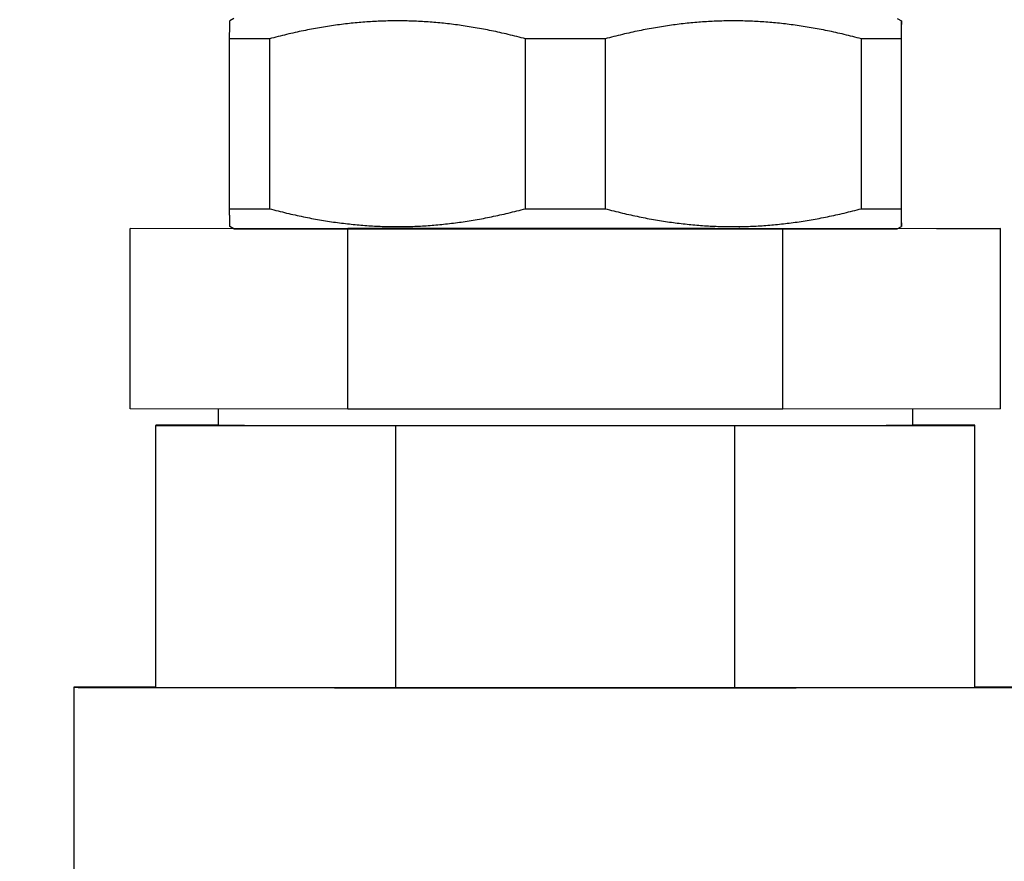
# Model space of a CAD drawing. Extents: x -89225 to 110569, y 13360 to 87647.
# Tile 412 of 478: x 86799 to 86859, y 67345 to 67396. Entities that reach past the tile are written whole.
import ezdxf

# ---------------------------------------------------------------- set-up
doc = ezdxf.new("R2010")
doc.units = 0
doc.layers.add('Iv-Lines 035', color=4, linetype='Continuous')

# ---------------------------------------------------------------- blocks, each defined once
blk = doc.blocks.new('Beuchtingstank doorsnede')
for p, q in [((1199593.213, -938007.083), (1199592.963, -938007.228)), ((1199633.713, -938007.083), (1199633.963, -938007.228)), ((1199595.386, -938008.325), (1199592.957, -938008.325)), ((1199592.957, -938018.692), (1199592.957, -938008.325)), ((1199595.386, -938008.325), (1199595.386, -938018.692)), ((1199611.018, -938018.692), (1199611.018, -938008.325)), ((1199615.88, -938008.325), (1199611.018, -938008.325)), ((1199615.88, -938008.325), (1199615.88, -938018.692)), ((1199631.524, -938018.692), (1199631.524, -938008.325)), ((1199633.957, -938008.325), (1199631.524, -938008.325)), ((1199633.957, -938008.325), (1199633.957, -938018.692)), ((1199633.969, -938018.692), (1199633.969, -938008.325)), ((1199592.957, -938018.692), (1199595.386, -938018.692)), ((1199611.018, -938018.692), (1199615.88, -938018.692)), ((1199631.524, -938018.692), (1199633.957, -938018.692)), ((1199633.963, -938019.789), (1199633.969, -938018.692)), ((1199586.891, -938019.912), (1199600.17, -938019.891)), ((1199600.17, -938019.933), (1199586.891, -938019.912)), ((1199586.891, -938030.912), (1199586.891, -938019.912)), ((1199593.213, -938019.933), (1199592.963, -938019.789)), ((1199593.213, -938019.933), (1199633.713, -938019.933)), ((1199600.17, -938019.891), (1199622.57, -938019.891)), ((1199600.17, -938030.933), (1199600.17, -938019.933)), ((1199626.728, -938019.933), (1199600.17, -938019.933)), ((1199640.007, -938019.912), (1199626.728, -938019.933)), ((1199626.728, -938030.933), (1199626.728, -938019.933)), ((1199633.713, -938019.933), (1199633.963, -938019.789)), ((1199636.098, -938019.906), (1199640.007, -938019.912)), ((1199640.007, -938030.912), (1199640.007, -938019.912)), ((1199600.17, -938030.933), (1199586.891, -938030.912)), ((1199592.249, -938030.921), (1199592.249, -938031.912)), ((1199626.728, -938030.933), (1199600.17, -938030.933)), ((1199640.007, -938030.912), (1199626.728, -938030.933)), ((1199634.649, -938030.921), (1199634.649, -938031.912)), ((1199592.249, -938031.899), (1199588.449, -938031.903)), ((1199588.449, -938031.903), (1199588.449, -938031.922)), ((1199588.449, -938031.922), (1199603.094, -938031.935)), ((1199588.449, -938047.922), (1199588.449, -938031.922)), ((1199603.094, -938031.935), (1199623.804, -938031.935)), ((1199603.094, -938047.935), (1199603.094, -938031.935)), ((1199623.804, -938031.935), (1199638.449, -938031.922)), ((1199623.804, -938047.935), (1199623.804, -938031.935)), ((1199638.449, -938031.903), (1199634.649, -938031.899)), ((1199638.449, -938031.922), (1199638.449, -938031.903)), ((1199638.449, -938047.922), (1199638.449, -938031.922)), ((1199583.449, -938047.912), (1199583.449, -938109.912)), ((1199588.449, -938047.922), (1199603.094, -938047.935)), ((1199603.094, -938047.935), (1199623.804, -938047.935)), ((1199623.804, -938047.935), (1199638.449, -938047.922))]:
    blk.add_line(p, q)
blk.add_ellipse((1199613.449, -938019.912), major_axis=(-10.65, 0), ratio=0.000913)
for centre, major_axis, start_param, end_param in [((1199613.449, -938031.912), (-21.2, 0), 6.283185, 9.424778), ((1199613.449, -938047.912), (30, 0), 2.555907, 6.868871)]:
    blk.add_ellipse(centre, major_axis=major_axis, ratio=0.000913, start_param=start_param, end_param=end_param)
for points, weights in [([(1199592.957, -938008.325), (1199592.961, -938007.229), (1199592.963, -938007.228)], [1.46869120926, 1.53664880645, 1.53675235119]), ([(1199611.018, -938008.325), (1199603.202, -938006.224), (1199595.386, -938008.325)], [1.46869120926, 1.60481380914, 1.46869120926]), ([(1199631.524, -938008.325), (1199623.702, -938006.224), (1199615.88, -938008.325)], [1.46869120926, 1.60481380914, 1.46869120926]), ([(1199633.969, -938008.325), (1199633.963, -938006.224), (1199633.957, -938008.325)], [1.46869120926, 1.60481380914, 1.46869120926]), ([(1199592.963, -938019.789), (1199592.961, -938019.787), (1199592.957, -938018.692)], [1.59764208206, 1.59753443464, 1.52688419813]), ([(1199595.386, -938018.692), (1199603.202, -938020.793), (1199611.018, -938018.692)], [1.52688419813, 1.66840029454, 1.52688419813]), ([(1199615.88, -938018.692), (1199623.702, -938020.793), (1199631.524, -938018.692)], [1.52688419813, 1.66840029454, 1.52688419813]), ([(1199633.957, -938018.692), (1199633.963, -938020.793), (1199633.969, -938018.692)], [1.52688419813, 1.66840029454, 1.52688419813])]:
    blk.add_rational_spline(points, weights, degree=2)

msp = doc.modelspace()

# ---------------------------------------------------------------- block references
at = {"layer": 'Iv-Lines 035'}
msp.add_blockref('Beuchtingstank doorsnede', (-1112780.934, 1005403.429), dxfattribs=at)

doc.saveas('drawing.dxf')
